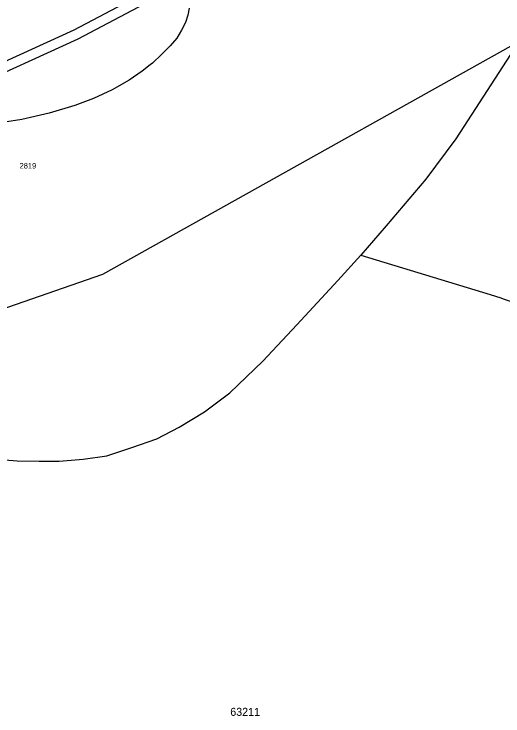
# Model space of a CAD drawing. Extents: x -546762 to -540209, y -1046851 to -1035694.
# Drawn here: x -542834.4 to -542681.7, y -1038182.3 to -1037963.1 of the extents above; entities that cross this region are included whole.
import ezdxf

# ---------------------------------------------------------------- set-up
doc = ezdxf.new("R2010")
doc.units = 0
for name, color, linetype in [('Vrstva 1', 7, 'Continuous'), ('Vrstva 18', 7, 'Continuous'), ('Vrstva 52', 7, 'Continuous'), ('Vrstva 53', 7, 'Continuous')]:
    doc.layers.add(name, color=color, linetype=linetype)

msp = doc.modelspace()

# ---------------------------------------------------------------- linework, layer by layer
at = {"layer": 'Vrstva 1'}
for points in [[(-542757.62, -1037937.4), (-542815.72, -1037968.1)], [(-542814.4, -1037970.79), (-542756.33, -1037940.11)], [(-542806.7, -1038044.32), (-542643.98, -1037953.23)], [(-542815.72, -1037968.1), (-542849.6, -1037983.49)], [(-542849.12, -1037986.66), (-542814.4, -1037970.79)], [(-542878.36, -1038069.14), (-542806.7, -1038044.32)]]:
    msp.add_lwpolyline(points, dxfattribs=at)
at = {"layer": 'Vrstva 52'}
for points in [[(-542613.37, -1037797.96), (-542621.99, -1037825.42), (-542626.98, -1037841.26), (-542629.47, -1037849.17), (-542631.93, -1037857.52), (-542640.19, -1037885.52), (-542644.08, -1037897.41), (-542646.67, -1037905.33), (-542649.86, -1037915.07), (-542650.72, -1037917.07), (-542659.26, -1037937.07), (-542669.41, -1037957.1), (-542676.91, -1037971.47), (-542678.23, -1037973.99), (-542686.59, -1037986.99), (-542696.41, -1038002.06), (-542705.82, -1038014.62), (-542718.22, -1038029.26), (-542726.13, -1038038.38)], [(-542779.65, -1037961.2), (-542780.09, -1037963.44), (-542780.82, -1037965.73), (-542782.04, -1037968.08), (-542783.5, -1037970.66), (-542785.65, -1037973.05), (-542788.38, -1037975.74), (-542791.16, -1037978.37), (-542791.84, -1037978.96), (-542794.33, -1037980.91), (-542798.44, -1037983.74), (-542803.75, -1037986.77), (-542809.56, -1037989.45), (-542815.39, -1037991.64), (-542823.41, -1037994.03), (-542831.95, -1037995.99), (-542842.79, -1037997.7)], [(-542840.02, -1038102.13), (-542833.45, -1038102.58), (-542826.58, -1038102.73), (-542820.3, -1038102.73), (-542812.83, -1038102.13), (-542805.37, -1038101.08), (-542797.6, -1038098.39), (-542789.83, -1038095.7), (-542782.81, -1038092.12), (-542774.89, -1038087.33), (-542766.98, -1038081.36), (-542756.67, -1038071.49), (-542746.07, -1038060.13), (-542733.22, -1038046.24), (-542726.13, -1038038.38)], [(-542726.13, -1038038.38), (-542685.74, -1038050.71), (-542682.36, -1038051.74), (-542681.67, -1038051.97), (-542670.41, -1038055.77), (-542658.76, -1038060.26), (-542650.24, -1038063.84), (-542643.07, -1038067.58), (-542640.64, -1038068.97), (-542634.63, -1038072.4), (-542627.17, -1038077.48), (-542620.3, -1038083.46), (-542613.57, -1038090.48), (-542609.24, -1038096.31), (-542607.47, -1038098.9), (-542605.36, -1038101.99)]]:
    msp.add_lwpolyline(points, dxfattribs=at)

# ---------------------------------------------------------------- texts
at = {"layer": 'Vrstva 18'}
msp.add_text('2819', height=1.7, dxfattribs=at).set_placement((-542832.67, -1038011.31))
at = {"layer": 'Vrstva 53'}
msp.add_text('63211', height=2.5, dxfattribs=at).set_placement((-542766.86, -1038182.24))

doc.saveas('drawing.dxf')
